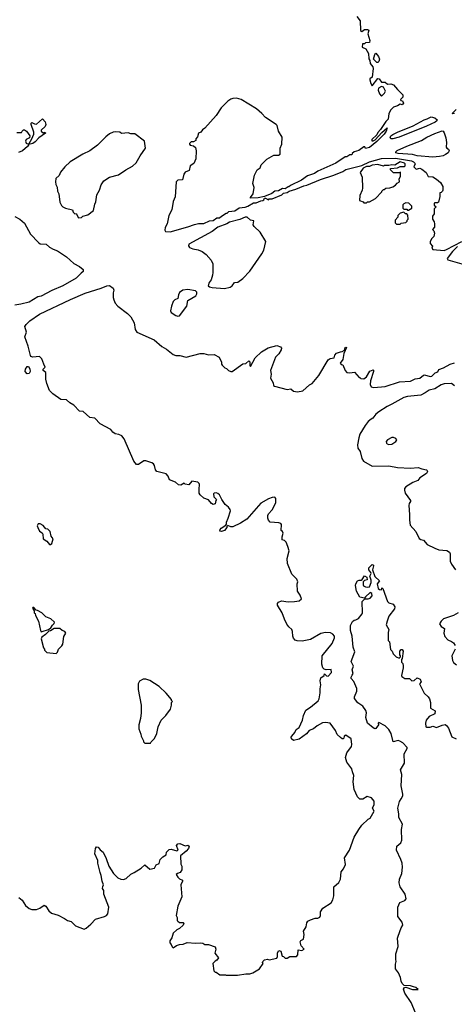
# Model space of a CAD drawing. Extents: x 2086813 to 2278017, y 548126 to 753336.
# Tile 386 of 461: x 2233084 to 2237734, y 648987 to 659518. Entities that reach past the tile are written whole.
import ezdxf

# ---------------------------------------------------------------- set-up
doc = ezdxf.new("R2010")
doc.units = 0

msp = doc.modelspace()

# ---------------------------------------------------------------- linework, layer by layer
at = {"layer": '0CON10XD'}
for points in [[(2236692, 659552), (2236727, 659505), (2236732, 659402), (2236745, 659392), (2236775, 659412), (2236805, 659412), (2236820, 659405), (2236808, 659365), (2236829, 659295), (2236827, 659275), (2236785, 659270), (2236775, 659260), (2236752, 659258), (2236750, 659225), (2236786, 659206), (2236817, 659157), (2236818, 659098), (2236832, 659082), (2236835, 659050), (2236862, 659015), (2236867, 658995), (2236856, 658904), (2236832, 658885), (2236830, 658875), (2236840, 658835), (2236855, 658810), (2236915, 658888), (2236930, 658885), (2236955, 658850), (2236995, 658850), (2237018, 658828), (2237055, 658830), (2237085, 658822), (2237125, 658770), (2237184, 658714), (2237182, 658688), (2237160, 658665), (2237162, 658655), (2237179, 658649), (2237192, 658625), (2237175, 658608), (2237155, 658613), (2237128, 658595), (2237085, 658582), (2237054, 658555), (2237034, 658515), (2237025, 658453), (2237001, 658429), (2236946, 658344), (2236915, 658312), (2236904, 658286), (2236850, 658235), (2236852, 658222), (2236867, 658223), (2236886, 658234), (2236958, 658312), (2237015, 658360), (2237006, 658325), (2236984, 658295), (2236906, 658214), (2236825, 658151), (2236785, 658140), (2236778, 658158), (2236765, 658158), (2236711, 658119), (2236662, 658105), (2236640, 658085), (2236636, 658074), (2236615, 658072), (2236585, 658052), (2236565, 658050), (2236468, 657982), (2236275, 657899), (2236238, 657872), (2236164, 657846), (2236098, 657802), (2235980, 657745), (2235965, 657730), (2235955, 657730), (2235925, 657710), (2235895, 657712), (2235852, 657688), (2235815, 657682), (2235782, 657658), (2235702, 657628), (2235635, 657612), (2235555, 657610), (2235553, 657615), (2235583, 657655), (2235593, 657723), (2235578, 657765), (2235598, 657855), (2235625, 657912), (2235658, 657935), (2235668, 657965), (2235728, 658025), (2235805, 658068), (2235855, 658068), (2235872, 658078), (2235870, 658145), (2235890, 658185), (2235892, 658262), (2235853, 658325), (2235838, 658385), (2235828, 658395), (2235715, 658472), (2235676, 658516), (2235618, 658565), (2235455, 658663), (2235405, 658677), (2235366, 658674), (2235342, 658668), (2235312, 658648), (2235241, 658575), (2235187, 658493), (2235065, 658358), (2235041, 658339), (2235022, 658315), (2234997, 658303), (2234988, 658265), (2234970, 658245), (2234970, 658225), (2234945, 658212), (2234918, 658212), (2234900, 658195), (2234900, 658185), (2234910, 658175), (2234945, 658168), (2234965, 658150), (2234973, 658115), (2234970, 658030), (2234949, 657981), (2234910, 657955), (2234896, 657904), (2234855, 657888), (2234840, 657865), (2234828, 657805), (2234775, 657800), (2234758, 657782), (2234746, 657624), (2234727, 657575), (2234711, 657485), (2234679, 657425), (2234662, 657335), (2234640, 657295), (2234637, 657265), (2234645, 657253), (2234695, 657249), (2234885, 657301), (2234955, 657328), (2234997, 657337), (2235055, 657338), (2235115, 657367), (2235155, 657370), (2235193, 657397), (2235222, 657398), (2235242, 657418), (2235295, 657450), (2235305, 657450), (2235323, 657467), (2235385, 657473), (2235433, 657507), (2235495, 657513), (2235525, 657522), (2235585, 657558), (2235615, 657558), (2235665, 657580), (2235687, 657583), (2235698, 657592), (2235705, 657610), (2235715, 657610), (2235745, 657592), (2235755, 657600), (2235785, 657603), (2235890, 657645), (2235908, 657662), (2235945, 657668), (2235968, 657682), (2236040, 657705), (2236125, 657742), (2236155, 657747), (2236302, 657808), (2236444, 657856), (2236542, 657895), (2236573, 657917), (2236745, 657959), (2236825, 657996), (2236955, 658034), (2237105, 658036), (2237275, 658007), (2237298, 657998), (2237312, 657985), (2237314, 657975), (2237300, 657945), (2237325, 657920), (2237365, 657928), (2237385, 657920), (2237432, 657885), (2237455, 657842), (2237505, 657838), (2237545, 657812), (2237588, 657775), (2237612, 657735), (2237612, 657695), (2237607, 657683), (2237595, 657670), (2237580, 657665), (2237580, 657625), (2237564, 657566), (2237555, 657558), (2237525, 657560), (2237520, 657555), (2237520, 657535), (2237540, 657515), (2237520, 657495), (2237517, 657443), (2237500, 657415), (2237500, 657385), (2237517, 657357), (2237522, 657335), (2237522, 657298), (2237500, 657275), (2237515, 657260), (2237522, 657235), (2237515, 657200), (2237492, 657178), (2237477, 657145), (2237476, 657125), (2237500, 657095), (2237493, 657075), (2237505, 657060), (2237625, 657048), (2237649, 657061), (2237813, 657145)], [(2236915, 659060), (2236905, 659060), (2236870, 659095), (2236883, 659147), (2236895, 659160), (2236924, 659124), (2236933, 659095), (2236928, 659072), (2236915, 659060)], [(2236955, 658701), (2236988, 658732), (2236997, 658755), (2236977, 658797), (2236955, 658803), (2236924, 658786), (2236919, 658765), (2236935, 658723), (2236955, 658701)], [(2237735, 658513), (2237715, 658510), (2237712, 658515), (2237754, 658556)], [(2233196, 658186), (2233187, 658195), (2233216, 658245), (2233236, 658295), (2233236, 658315), (2233208, 658395), (2233208, 658412), (2233215, 658417), (2233244, 658404), (2233265, 658402), (2233327, 658457), (2233358, 658425), (2233363, 658395), (2233356, 658375), (2233315, 658335), (2233316, 658325), (2233335, 658309), (2233356, 658316), (2233360, 658305), (2233289, 658255), (2233249, 658211), (2233225, 658193), (2233196, 658186)], [(2237075, 658244), (2237058, 658245), (2237048, 658255), (2237055, 658274), (2237075, 658289), (2237125, 658316), (2237295, 658381), (2237412, 658448), (2237445, 658456), (2237485, 658478), (2237525, 658467), (2237549, 658445), (2237548, 658435), (2237529, 658421), (2237435, 658379), (2237145, 658261), (2237075, 658244)], [(2233055, 658310), (2233105, 658310), (2233110, 658325), (2233125, 658340), (2233135, 658340), (2233156, 658326), (2233194, 658275), (2233188, 658255), (2233155, 658235), (2233147, 658217), (2233155, 658198), (2233180, 658185), (2233177, 658175), (2233169, 658161), (2233115, 658116), (2233072, 658098)], [(2233715, 657400), (2233745, 657402), (2233760, 657415), (2233815, 657431), (2233875, 657478), (2233887, 657543), (2233900, 657570), (2233911, 657645), (2233937, 657695), (2233955, 657750), (2233984, 657795), (2234047, 657833), (2234143, 657857), (2234219, 657911), (2234290, 657950), (2234332, 657988), (2234375, 658062), (2234432, 658145), (2234418, 658218), (2234316, 658296), (2234275, 658298), (2234245, 658306), (2234175, 658300), (2234155, 658316), (2234105, 658318), (2234084, 658316), (2234044, 658296), (2234005, 658266), (2233916, 658174), (2233834, 658116), (2233760, 658080), (2233625, 657998), (2233567, 657945), (2233522, 657888), (2233508, 657852), (2233472, 657818), (2233467, 657785), (2233471, 657755), (2233487, 657725), (2233489, 657685), (2233502, 657655), (2233514, 657565), (2233531, 657531), (2233546, 657516), (2233573, 657503), (2233648, 657485), (2233655, 657460), (2233675, 657442), (2233690, 657445), (2233715, 657400)], [(2237505, 658049), (2237335, 658062), (2237285, 658076), (2237135, 658086), (2237108, 658095), (2237108, 658105), (2237122, 658118), (2237225, 658164), (2237383, 658225), (2237439, 658261), (2237525, 658302), (2237605, 658329), (2237615, 658326), (2237625, 658308), (2237642, 658255), (2237652, 658205), (2237647, 658155), (2237655, 658142), (2237673, 658133), (2237680, 658115), (2237668, 658095), (2237639, 658075), (2237615, 658062), (2237575, 658055), (2237505, 658049)], [(2236795, 657560), (2236805, 657570), (2236825, 657570), (2236890, 657605), (2236960, 657675), (2236960, 657685), (2236975, 657700), (2236985, 657700), (2237003, 657717), (2237045, 657720), (2237075, 657730), (2237105, 657748), (2237122, 657768), (2237148, 657782), (2237143, 657815), (2237159, 657841), (2237158, 657888), (2237145, 657880), (2237085, 657880), (2237052, 657912), (2237050, 657925), (2237125, 657932), (2237155, 657948), (2237202, 657948), (2237210, 657955), (2237210, 657975), (2237200, 657985), (2237155, 657997), (2237097, 657963), (2237065, 657967), (2237035, 657960), (2236985, 657960), (2236975, 657950), (2236915, 657970), (2236855, 657961), (2236825, 657948), (2236794, 657946), (2236760, 657930), (2236728, 657885), (2236748, 657835), (2236752, 657715), (2236750, 657695), (2236723, 657637), (2236720, 657585), (2236758, 657568), (2236765, 657560), (2236795, 657560)], [(2237245, 657480), (2237278, 657502), (2237280, 657525), (2237247, 657557), (2237215, 657558), (2237195, 657550), (2237183, 657537), (2237182, 657502), (2237195, 657490), (2237225, 657490), (2237235, 657480), (2237245, 657480)], [(2237155, 657330), (2237165, 657340), (2237215, 657350), (2237228, 657362), (2237230, 657375), (2237240, 657385), (2237238, 657428), (2237225, 657440), (2237212, 657442), (2237195, 657460), (2237155, 657450), (2237130, 657425), (2237130, 657405), (2237100, 657375), (2237100, 657345), (2237115, 657330), (2237155, 657330)], [(2233032, 657412), (2233086, 657386), (2233135, 657340), (2233199, 657225), (2233284, 657135), (2233305, 657122), (2233366, 657116), (2233404, 657084), (2233442, 657062), (2233490, 657045), (2233585, 656982), (2233665, 656910), (2233725, 656877), (2233762, 656845), (2233764, 656825), (2233743, 656805), (2233689, 656755), (2233545, 656673), (2233428, 656622), (2233315, 656562), (2233278, 656552), (2233185, 656498), (2233095, 656474), (2233034, 656466)], [(2235275, 656643), (2235335, 656657), (2235358, 656672), (2235382, 656708), (2235418, 656712), (2235472, 656748), (2235545, 656828), (2235676, 657015), (2235696, 657054), (2235716, 657146), (2235658, 657245), (2235592, 657305), (2235582, 657325), (2235588, 657368), (2235555, 657372), (2235518, 657405), (2235495, 657406), (2235440, 657380), (2235328, 657352), (2235301, 657335), (2235205, 657298), (2235145, 657251), (2234895, 657118), (2234890, 657100), (2234902, 657082), (2234935, 657068), (2234993, 657057), (2235035, 657037), (2235078, 657005), (2235132, 656945), (2235150, 656905), (2235152, 656815), (2235148, 656785), (2235132, 656735), (2235113, 656707), (2235102, 656672), (2235115, 656660), (2235145, 656652), (2235275, 656643)], [(2237767, 657093), (2237713, 657037), (2237657, 656965), (2237665, 656948), (2237815, 656908)], [(2235445, 654132), (2235365, 654094), (2235343, 654093), (2235312, 654108), (2235302, 654098), (2235302, 654085), (2235274, 654056), (2235245, 654044), (2235227, 654047), (2235229, 654065), (2235241, 654079), (2235290, 654110), (2235297, 654123), (2235296, 654145), (2235316, 654185), (2235338, 654265), (2235335, 654280), (2235318, 654305), (2235284, 654334), (2235248, 654385), (2235223, 654435), (2235205, 654451), (2235186, 654456), (2235166, 654454), (2235158, 654445), (2235160, 654415), (2235190, 654385), (2235183, 654377), (2235175, 654340), (2235155, 654333), (2235138, 654345), (2235105, 654383), (2235055, 654401), (2235014, 654435), (2235006, 654455), (2235004, 654495), (2235009, 654545), (2235005, 654558), (2234991, 654571), (2234925, 654582), (2234895, 654542), (2234855, 654550), (2234845, 654560), (2234810, 654540), (2234785, 654542), (2234753, 654573), (2234686, 654596), (2234674, 654635), (2234651, 654661), (2234552, 654685), (2234539, 654705), (2234528, 654748), (2234515, 654767), (2234498, 654778), (2234435, 654800), (2234412, 654798), (2234355, 654762), (2234335, 654762), (2234307, 654795), (2234202, 655035), (2234176, 655066), (2234145, 655082), (2234105, 655087), (2234080, 655105), (2234058, 655135), (2233946, 655196), (2233887, 655257), (2233835, 655264), (2233765, 655327), (2233725, 655332), (2233665, 655395), (2233620, 655420), (2233585, 655451), (2233525, 655454), (2233439, 655515), (2233405, 655553), (2233374, 655625), (2233363, 655673), (2233364, 655744), (2233334, 655765), (2233335, 655780), (2233357, 655803), (2233344, 655834), (2233321, 655891), (2233298, 655915), (2233225, 655908), (2233205, 655914), (2233199, 655925), (2233176, 656025), (2233140, 656125), (2233157, 656175), (2233139, 656235), (2233152, 656258), (2233192, 656298), (2233295, 656367), (2233628, 656525), (2233785, 656594), (2233955, 656646), (2234015, 656672), (2234045, 656674), (2234086, 656646), (2234091, 656625), (2234083, 656595), (2234086, 656545), (2234090, 656520), (2234106, 656485), (2234135, 656454), (2234238, 656375), (2234275, 656338), (2234310, 656275), (2234320, 656205), (2234337, 656177), (2234523, 656095), (2234605, 656023), (2234655, 655993), (2234725, 655937), (2234755, 655927), (2234796, 655926), (2234865, 655910), (2235015, 655947), (2235053, 655947), (2235105, 655933), (2235166, 655936), (2235218, 655908), (2235242, 655855), (2235243, 655833), (2235252, 655822), (2235280, 655795), (2235298, 655788), (2235320, 655765), (2235345, 655754), (2235358, 655755), (2235473, 655837), (2235505, 655842), (2235535, 655868), (2235545, 655860), (2235548, 655818), (2235555, 655810), (2235605, 655901), (2235673, 655967), (2235742, 656008), (2235835, 656032), (2235875, 656018), (2235885, 656005), (2235883, 655985), (2235856, 655944), (2235821, 655909), (2235767, 655765), (2235774, 655725), (2235769, 655685), (2235797, 655635), (2235801, 655605), (2235809, 655599), (2235945, 655564), (2235985, 655568), (2236012, 655545), (2236055, 655536), (2236115, 655549), (2236185, 655612), (2236215, 655628), (2236285, 655711), (2236385, 655879), (2236405, 655894), (2236448, 655902), (2236455, 655928), (2236475, 655950), (2236515, 655967), (2236535, 655968), (2236558, 655982), (2236565, 656012), (2236575, 656017), (2236582, 656012), (2236553, 655947), (2236540, 655885), (2236512, 655845), (2236525, 655830), (2236540, 655825), (2236568, 655765), (2236586, 655746), (2236615, 655742), (2236667, 655747), (2236715, 655690), (2236725, 655690), (2236735, 655680), (2236765, 655678), (2236795, 655697), (2236832, 655758), (2236865, 655772), (2236869, 655769), (2236870, 655755), (2236836, 655655), (2236835, 655615), (2236845, 655590), (2236874, 655584), (2236995, 655594), (2237148, 655645), (2237265, 655653), (2237315, 655678), (2237367, 655683), (2237404, 655715), (2237415, 655718), (2237475, 655701), (2237495, 655704), (2237531, 655739), (2237557, 655753), (2237570, 655775), (2237620, 655795), (2237690, 655835), (2237735, 655847)], [(2234776, 656346), (2234795, 656350), (2234872, 656455), (2234882, 656515), (2234968, 656565), (2234980, 656585), (2234980, 656605), (2234967, 656617), (2234885, 656633), (2234830, 656625), (2234795, 656600), (2234782, 656575), (2234778, 656535), (2234745, 656522), (2234726, 656505), (2234708, 656455), (2234699, 656405), (2234704, 656385), (2234755, 656353), (2234776, 656346)], [(2233165, 655730), (2233144, 655755), (2233145, 655780), (2233165, 655810), (2233178, 655808), (2233192, 655785), (2233197, 655755), (2233185, 655732), (2233165, 655730)], [(2237735, 655602), (2237705, 655628), (2237625, 655622), (2237595, 655613), (2237525, 655568), (2237465, 655556), (2237424, 655526), (2237375, 655503), (2237235, 655488), (2237195, 655476), (2237066, 655404), (2237015, 655382), (2236925, 655325), (2236893, 655297), (2236863, 655257), (2236846, 655245), (2236811, 655219), (2236781, 655179), (2236725, 655086), (2236711, 655045), (2236699, 654971), (2236701, 654935), (2236728, 654898), (2236745, 654826), (2236764, 654795), (2236855, 654742), (2237035, 654746), (2237128, 654728), (2237265, 654722), (2237349, 654729), (2237385, 654713), (2237435, 654703), (2237443, 654695), (2237446, 654684), (2237436, 654664), (2237365, 654618), (2237345, 654590), (2237292, 654568), (2237215, 654520), (2237201, 654505), (2237200, 654485), (2237210, 654455), (2237264, 654375), (2237266, 654364), (2237252, 654345), (2237247, 654323), (2237256, 654226), (2237253, 654165), (2237263, 654113), (2237322, 654042), (2237358, 653968), (2237375, 653958), (2237405, 653952), (2237442, 653905), (2237526, 653866), (2237569, 653849), (2237655, 653840), (2237684, 653824), (2237691, 653805), (2237690, 653725), (2237704, 653694), (2237748, 653635)], [(2237035, 654974), (2237065, 654979), (2237107, 655005), (2237118, 655025), (2237110, 655040), (2237085, 655050), (2237065, 655048), (2237019, 655025), (2237006, 655005), (2237008, 654988), (2237015, 654980), (2237035, 654974)], [(2233075, 650130), (2233112, 650102), (2233148, 650045), (2233185, 650012), (2233215, 650002), (2233265, 650002), (2233300, 650015), (2233345, 650048), (2233363, 650035), (2233397, 649987), (2233425, 649962), (2233495, 649942), (2233563, 649903), (2233595, 649882), (2233635, 649872), (2233680, 649825), (2233775, 649792), (2233795, 649800), (2233846, 649844), (2233895, 649898), (2233990, 649925), (2234013, 649937), (2234028, 649955), (2234037, 650025), (2233984, 650165), (2233983, 650205), (2233972, 650225), (2233973, 650247), (2233982, 650265), (2233966, 650305), (2233956, 650365), (2233944, 650395), (2233920, 650495), (2233920, 650525), (2233888, 650595), (2233894, 650655), (2233905, 650672), (2233925, 650668), (2233945, 650640), (2233979, 650615), (2234011, 650545), (2234038, 650465), (2234087, 650385), (2234135, 650341), (2234165, 650326), (2234195, 650323), (2234225, 650333), (2234275, 650378), (2234308, 650398), (2234385, 650444), (2234425, 650480), (2234475, 650432), (2234525, 650443), (2234545, 650480), (2234578, 650492), (2234588, 650535), (2234616, 650564), (2234652, 650585), (2234656, 650615), (2234685, 650642), (2234705, 650646), (2234765, 650630), (2234780, 650635), (2234763, 650685), (2234776, 650704), (2234796, 650706), (2234855, 650683), (2234885, 650690), (2234897, 650677), (2234890, 650655), (2234866, 650625), (2234806, 650574), (2234808, 650485), (2234818, 650465), (2234818, 650425), (2234800, 650395), (2234773, 650387), (2234760, 650375), (2234775, 650348), (2234795, 650330), (2234826, 650316), (2234828, 650305), (2234810, 650265), (2234819, 650135), (2234778, 650035), (2234758, 649938), (2234770, 649915), (2234770, 649885), (2234778, 649875), (2234795, 649863), (2234832, 649862), (2234840, 649855), (2234832, 649835), (2234795, 649798), (2234765, 649782), (2234725, 649748), (2234712, 649698), (2234692, 649665), (2234692, 649645), (2234705, 649628), (2234715, 649600), (2234725, 649592), (2234763, 649617), (2234795, 649628), (2234835, 649630), (2234875, 649648), (2234965, 649640), (2235015, 649646), (2235045, 649640), (2235065, 649628), (2235105, 649627), (2235175, 649602), (2235183, 649575), (2235172, 649535), (2235210, 649485), (2235195, 649460), (2235175, 649450), (2235150, 649425), (2235160, 649345), (2235175, 649330), (2235185, 649330), (2235225, 649302), (2235285, 649302), (2235295, 649298), (2235415, 649298), (2235505, 649312), (2235545, 649312), (2235577, 649323), (2235650, 649365), (2235690, 649425), (2235682, 649435), (2235687, 649445), (2235705, 649463), (2235735, 649468), (2235755, 649462), (2235835, 649482), (2235843, 649497), (2235844, 649536), (2235858, 649562), (2235878, 649555), (2235893, 649503), (2235905, 649500), (2235925, 649480), (2235945, 649480), (2235975, 649500), (2236045, 649500), (2236060, 649515), (2236062, 649568), (2236104, 649564), (2236127, 649575), (2236094, 649614), (2236084, 649655), (2236092, 649668), (2236122, 649685), (2236127, 649735), (2236121, 649769), (2236150, 649815), (2236155, 649858), (2236168, 649875), (2236195, 649891), (2236245, 649907), (2236273, 649907), (2236295, 649920), (2236302, 649935), (2236304, 649976), (2236328, 650015), (2236415, 650072), (2236436, 650104), (2236446, 650146), (2236444, 650245), (2236499, 650291), (2236518, 650325), (2236523, 650405), (2236548, 650435), (2236569, 650481), (2236561, 650555), (2236614, 650635), (2236664, 650776), (2236712, 650858), (2236745, 650903), (2236814, 650966), (2236835, 650978), (2236876, 651054), (2236860, 651085), (2236876, 651124), (2236875, 651160), (2236847, 651197), (2236802, 651208), (2236755, 651182), (2236725, 651182), (2236698, 651205), (2236664, 651284), (2236651, 651365), (2236659, 651435), (2236646, 651475), (2236637, 651505), (2236586, 651576), (2236570, 651625), (2236584, 651675), (2236634, 651745), (2236638, 651765), (2236629, 651825), (2236575, 651864), (2236557, 651855), (2236553, 651835), (2236545, 651827), (2236535, 651826), (2236515, 651839), (2236481, 651871), (2236464, 651915), (2236405, 651994), (2236355, 652002), (2236325, 651998), (2236267, 651965), (2236228, 651932), (2236183, 651917), (2236152, 651878), (2236076, 651824), (2236015, 651808), (2235992, 651825), (2235990, 651845), (2235996, 651855), (2236027, 651893), (2236043, 651925), (2236073, 651947), (2236109, 652025), (2236119, 652075), (2236147, 652133), (2236195, 652165), (2236277, 652233), (2236289, 652255), (2236299, 652319), (2236298, 652362), (2236307, 652405), (2236300, 652445), (2236305, 652478), (2236340, 652505), (2236345, 652520), (2236365, 652500), (2236385, 652498), (2236422, 652535), (2236415, 652568), (2236364, 652564), (2236342, 652572), (2236329, 652585), (2236316, 652625), (2236322, 652715), (2236426, 652845), (2236453, 652905), (2236451, 652925), (2236435, 652946), (2236409, 652959), (2236355, 652962), (2236307, 652953), (2236195, 652887), (2236105, 652872), (2236054, 652874), (2236032, 652882), (2236013, 652903), (2236006, 652924), (2236004, 652975), (2235996, 652995), (2235963, 653023), (2235943, 653053), (2235917, 653105), (2235894, 653174), (2235841, 653255), (2235844, 653275), (2235853, 653287), (2235885, 653304), (2235955, 653292), (2236026, 653294), (2236075, 653302), (2236098, 653325), (2236084, 653364), (2236058, 653405), (2236052, 653485), (2236060, 653505), (2236050, 653535), (2235995, 653587), (2235950, 653700), (2235946, 653754), (2235966, 653836), (2235954, 653885), (2235935, 653928), (2235916, 653946), (2235893, 653955), (2235892, 653985), (2235902, 654025), (2235897, 654045), (2235880, 654055), (2235887, 654117), (2235878, 654128), (2235857, 654137), (2235765, 654143), (2235746, 654165), (2235738, 654185), (2235738, 654215), (2235747, 654233), (2235786, 654275), (2235818, 654335), (2235826, 654355), (2235825, 654398), (2235815, 654410), (2235785, 654406), (2235746, 654394), (2235663, 654347), (2235515, 654175), (2235445, 654132)], [(2233415, 653903), (2233427, 653915), (2233444, 653965), (2233421, 653995), (2233409, 654045), (2233385, 654067), (2233365, 654072), (2233335, 654108), (2233305, 654127), (2233283, 654127), (2233272, 654105), (2233278, 654085), (2233296, 654046), (2233325, 654028), (2233332, 654015), (2233336, 653966), (2233375, 653940), (2233404, 653904), (2233415, 653903)], [(2236642, 652508), (2236651, 652525), (2236641, 652565), (2236657, 652605), (2236632, 652655), (2236669, 652755), (2236652, 652805), (2236640, 652925), (2236622, 652985), (2236625, 653040), (2236645, 653080), (2236663, 653097), (2236682, 653098), (2236710, 653115), (2236747, 653163), (2236752, 653175), (2236748, 653295), (2236778, 653322), (2236812, 653322), (2236835, 653331), (2236856, 653356), (2236850, 653380), (2236835, 653392), (2236784, 653346), (2236775, 653330), (2236725, 653340), (2236686, 653406), (2236678, 653465), (2236680, 653485), (2236700, 653515), (2236715, 653522), (2236737, 653523), (2236748, 653532), (2236775, 653570), (2236800, 653555), (2236802, 653528), (2236772, 653518), (2236760, 653505), (2236758, 653475), (2236764, 653464), (2236783, 653453), (2236805, 653448), (2236825, 653452), (2236845, 653500), (2236846, 653525), (2236830, 653565), (2236843, 653595), (2236841, 653605), (2236818, 653635), (2236818, 653655), (2236855, 653692), (2236868, 653685), (2236870, 653675), (2236860, 653635), (2236883, 653563), (2236932, 653515), (2236908, 653485), (2236918, 653435), (2236935, 653422), (2236955, 653420), (2236960, 653440), (2236970, 653435), (2237020, 653295), (2237035, 653280), (2237080, 653265), (2237099, 653239), (2237093, 653215), (2237035, 653138), (2237014, 653085), (2237006, 653045), (2237033, 652995), (2237026, 652965), (2237028, 652878), (2237040, 652865), (2237053, 652783), (2237070, 652765), (2237080, 652735), (2237112, 652702), (2237145, 652690), (2237160, 652705), (2237160, 652715), (2237150, 652725), (2237150, 652765), (2237165, 652780), (2237175, 652780), (2237188, 652765), (2237178, 652685), (2237170, 652675), (2237170, 652645), (2237182, 652632), (2237188, 652608), (2237188, 652585), (2237169, 652505), (2237172, 652492), (2237205, 652470), (2237255, 652470), (2237278, 652448), (2237305, 652450), (2237335, 652478), (2237368, 652465), (2237380, 652435), (2237360, 652415), (2237412, 652315), (2237455, 652277), (2237469, 652255), (2237478, 652215), (2237480, 652155), (2237529, 652125), (2237526, 652094), (2237464, 652066), (2237432, 652025), (2237427, 651995), (2237430, 651955), (2237435, 651950), (2237475, 651950), (2237505, 651960), (2237545, 651948), (2237605, 651973), (2237635, 651978), (2237649, 651969), (2237671, 651941), (2237709, 651849), (2237754, 651825)], [(2233315, 652972), (2233325, 652973), (2233394, 652996), (2233418, 653012), (2233435, 653042), (2233455, 653060), (2233458, 653075), (2233418, 653108), (2233365, 653132), (2233320, 653175), (2233275, 653200), (2233262, 653202), (2233235, 653230), (2233225, 653230), (2233220, 653225), (2233240, 653195), (2233240, 653175), (2233250, 653165), (2233252, 653145), (2233286, 653086), (2233307, 652985), (2233315, 652972)], [(2237777, 653175), (2237725, 653144), (2237619, 653111), (2237594, 653086), (2237574, 653055), (2237595, 653026), (2237628, 653005), (2237623, 652957), (2237632, 652922), (2237665, 652884), (2237705, 652869), (2237724, 652854), (2237742, 652825)], [(2233475, 652740), (2233488, 652752), (2233500, 652785), (2233535, 652820), (2233545, 652840), (2233558, 652922), (2233578, 652955), (2233568, 652975), (2233540, 652985), (2233515, 653007), (2233454, 653006), (2233415, 652982), (2233395, 652978), (2233359, 652941), (2233320, 652915), (2233313, 652895), (2233338, 652798), (2233350, 652785), (2233350, 652775), (2233375, 652750), (2233475, 652740)], [(2237743, 652785), (2237708, 652715), (2237715, 652665), (2237725, 652641), (2237758, 652618)], [(2237318, 648895), (2237272, 649005), (2237206, 649105), (2237191, 649149), (2237202, 649168), (2237215, 649170), (2237285, 649144), (2237347, 649145), (2237322, 649165), (2237298, 649175), (2237265, 649184), (2237198, 649188), (2237175, 649208), (2237164, 649235), (2237160, 649275), (2237138, 649325), (2237106, 649365), (2237104, 649415), (2237112, 649445), (2237107, 649467), (2237107, 649527), (2237134, 649605), (2237128, 649695), (2237132, 649715), (2237164, 649805), (2237184, 649835), (2237176, 649865), (2237131, 649925), (2237130, 650025), (2237151, 650075), (2237205, 650097), (2237220, 650115), (2237208, 650165), (2237156, 650245), (2237143, 650285), (2237146, 650324), (2237173, 650387), (2237180, 650455), (2237176, 650496), (2237163, 650535), (2237116, 650635), (2237120, 650680), (2237161, 650715), (2237172, 650742), (2237168, 650855), (2237179, 650915), (2237142, 650985), (2237141, 651025), (2237129, 651085), (2237147, 651155), (2237166, 651185), (2237184, 651215), (2237184, 651235), (2237166, 651324), (2237171, 651445), (2237159, 651495), (2237202, 651565), (2237197, 651665), (2237228, 651722), (2237228, 651735), (2237185, 651784), (2237153, 651803), (2237135, 651808), (2237080, 651795), (2237058, 651885), (2237034, 651925), (2236995, 651967), (2236925, 652000), (2236920, 651995), (2236922, 651975), (2236895, 651938), (2236885, 651934), (2236865, 651943), (2236807, 651995), (2236788, 652055), (2236794, 652105), (2236789, 652129), (2236754, 652174), (2236703, 652213), (2236668, 652258), (2236668, 652275), (2236691, 652335), (2236692, 652365), (2236660, 652440), (2236632, 652472), (2236631, 652485), (2236642, 652508)], [(2234485, 651780), (2234490, 651795), (2234525, 651830), (2234552, 651885), (2234567, 651955), (2234598, 652025), (2234648, 652075), (2234698, 652145), (2234710, 652185), (2234710, 652215), (2234720, 652225), (2234710, 652235), (2234708, 652248), (2234652, 652315), (2234575, 652387), (2234475, 652450), (2234435, 652463), (2234407, 652463), (2234367, 652443), (2234353, 652415), (2234353, 652355), (2234383, 652185), (2234383, 652105), (2234376, 652044), (2234360, 651975), (2234360, 651935), (2234382, 651875), (2234384, 651854), (2234410, 651805), (2234410, 651795), (2234425, 651780), (2234485, 651780)]]:
    msp.add_lwpolyline(points, dxfattribs=at)

doc.saveas('drawing.dxf')
